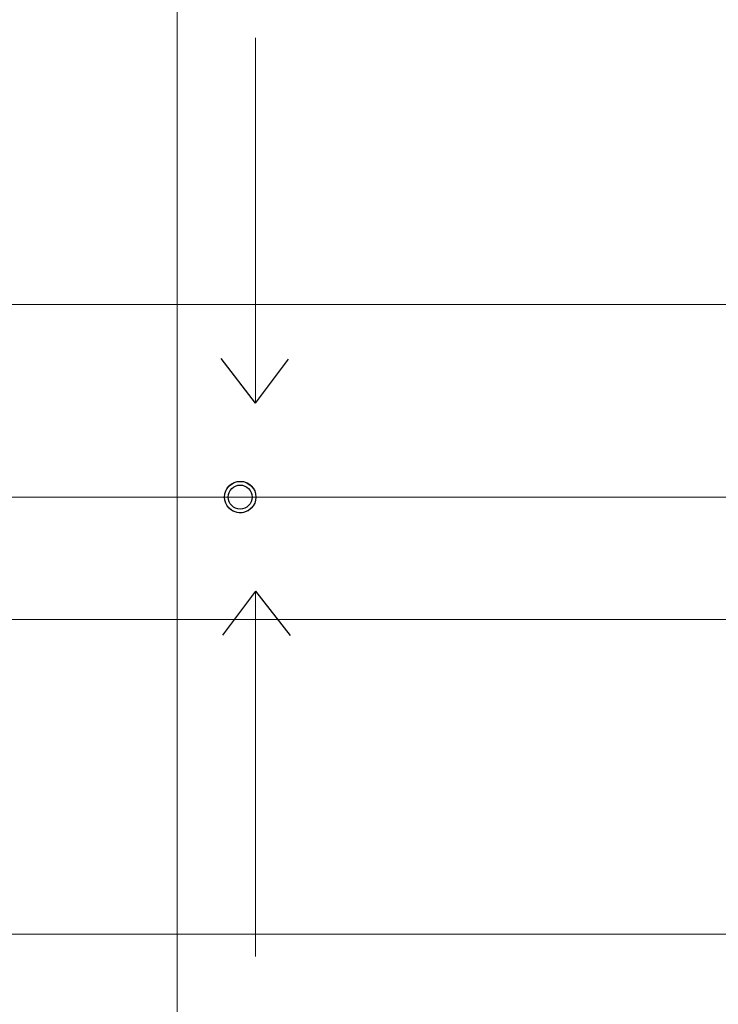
# Model space of a CAD drawing. Header units: millimetres. Extents: x -526411 to -400573, y 47353 to 130199.
# Tile 377 of 543: x -467610 to -459625, y 88436 to 99690. Entities that reach past the tile are written whole.
import ezdxf

# ---------------------------------------------------------------- set-up
doc = ezdxf.new("R2010")
doc.units = ezdxf.units.MM
for name, color, linetype, lineweight in [('01_ALGEMEEN', 7, 'Continuous', 18), ('18_BESTAANDE_CONSTRUCTIE', 7, 'Continuous', 18), ('27_DAKEN', 7, 'Continuous', 18), ('57_GERESERVEERD_INSTALLATEUR', 7, 'Continuous', 18), ('m-pg-03_AI_dwg', 8, 'Continuous', 18)]:
    doc.layers.add(name, color=color, linetype=linetype, lineweight=lineweight)

# ---------------------------------------------------------------- blocks, each defined once
blk = doc.blocks.new('m-pg-03_AI_dwg_block 2551-641520-3e Verdieping - Percelen telling LI')
at = {"layer": '01_ALGEMEEN', "color": 213, "lineweight": 13}
blk.add_line((-254.36, 394.29), (1518.09, 394.29), dxfattribs=at)
blk = doc.blocks.new('m-pg-03_AI_dwg_block 4643-643611-3e Verdieping - Percelen telling LI')
at = {"layer": '18_BESTAANDE_CONSTRUCTIE', "color": 9, "lineweight": 9}
blk.add_line((0.75, -1676.27), (0.75, 731.74), dxfattribs=at)
blk = doc.blocks.new('m-pg-03_AI_dwg_block 4709-643677-3e Verdieping - Percelen telling LI')
at = {"layer": '18_BESTAANDE_CONSTRUCTIE', "color": 9, "lineweight": 9}
blk.add_line((-285.22, 493.47), (1783.88, 493.47), dxfattribs=at)
blk = doc.blocks.new('m-pg-03_AI_dwg_block 4710-643678-3e Verdieping - Percelen telling LI')
at = {"layer": '18_BESTAANDE_CONSTRUCTIE', "color": 9, "lineweight": 9}
blk.add_line((-285.22, 331.36), (1783.88, 331.36), dxfattribs=at)
blk = doc.blocks.new('m-pg-03_AI_dwg_block 4711-643679-3e Verdieping - Percelen telling LI')
at = {"layer": '18_BESTAANDE_CONSTRUCTIE', "color": 9, "lineweight": 9}
blk.add_line((-285.22, 169.25), (1783.88, 169.25), dxfattribs=at)
blk = doc.blocks.new('m-pg-03_AI_dwg_block 4640-643795-3e Verdieping - Percelen telling LI')
for name in ['m-pg-03_AI_dwg_block 4643-643611-3e Verdieping - Percelen telling LI', 'm-pg-03_AI_dwg_block 4709-643677-3e Verdieping - Percelen telling LI', 'm-pg-03_AI_dwg_block 4710-643678-3e Verdieping - Percelen telling LI', 'm-pg-03_AI_dwg_block 4711-643679-3e Verdieping - Percelen telling LI']:
    blk.add_blockref(name, (0, 0))
blk = doc.blocks.new('m-pg-03_AI_dwg_block 7687-646655-3e Verdieping - Percelen telling LI')
at = {"layer": '27_DAKEN', "color": 213, "lineweight": 13}
blk.add_line((41.11, 630.69), (41.11, 442.71), dxfattribs=at)
blk = doc.blocks.new('m-pg-03_AI_dwg_block 7688-646656-3e Verdieping - Percelen telling LI')
at = {"layer": '27_DAKEN', "color": 253, "lineweight": 25}
blk.add_line((41.11, 442.71), (23.35, 465.6), dxfattribs=at)
blk = doc.blocks.new('m-pg-03_AI_dwg_block 7689-646657-3e Verdieping - Percelen telling LI')
at = {"layer": '27_DAKEN', "color": 253, "lineweight": 25}
blk.add_line((41.11, 442.71), (58.08, 465.29), dxfattribs=at)
blk = doc.blocks.new('m-pg-03_AI_dwg_block 7686-646658-3e Verdieping - Percelen telling LI')
for name in ['m-pg-03_AI_dwg_block 7687-646655-3e Verdieping - Percelen telling LI', 'm-pg-03_AI_dwg_block 7688-646656-3e Verdieping - Percelen telling LI', 'm-pg-03_AI_dwg_block 7689-646657-3e Verdieping - Percelen telling LI']:
    blk.add_blockref(name, (0, 0))
blk = doc.blocks.new('m-pg-03_AI_dwg_block 7715-646683-3e Verdieping - Percelen telling LI')
at = {"layer": '27_DAKEN', "color": 213, "lineweight": 13}
blk.add_line((41.11, 157.89), (41.11, 345.87), dxfattribs=at)
blk = doc.blocks.new('m-pg-03_AI_dwg_block 7716-646684-3e Verdieping - Percelen telling LI')
at = {"layer": '27_DAKEN', "color": 253, "lineweight": 25}
blk.add_line((41.11, 345.87), (58.86, 322.98), dxfattribs=at)
blk = doc.blocks.new('m-pg-03_AI_dwg_block 7717-646685-3e Verdieping - Percelen telling LI')
at = {"layer": '27_DAKEN', "color": 253, "lineweight": 25}
blk.add_line((41.11, 345.87), (24.14, 323.29), dxfattribs=at)
blk = doc.blocks.new('m-pg-03_AI_dwg_block 7714-646686-3e Verdieping - Percelen telling LI')
for name in ['m-pg-03_AI_dwg_block 7717-646685-3e Verdieping - Percelen telling LI', 'm-pg-03_AI_dwg_block 7715-646683-3e Verdieping - Percelen telling LI', 'm-pg-03_AI_dwg_block 7716-646684-3e Verdieping - Percelen telling LI']:
    blk.add_blockref(name, (0, 0))
blk = doc.blocks.new('m-pg-03_AI_dwg_block 7796-646764-3e Verdieping - Percelen telling LI')
at = {"layer": '57_GERESERVEERD_INSTALLATEUR', "color": 253, "lineweight": 25}
blk.add_open_spline([(41.3, 394.29), (41.3, 398.76), (37.67, 402.39), (33.2, 402.39), (28.72, 402.39), (25.09, 398.76), (25.09, 394.29), (25.09, 389.81), (28.72, 386.18), (33.2, 386.18), (37.67, 386.18), (41.3, 389.81), (41.3, 394.29)], degree=3, knots=[0, 0, 0, 0, 1, 1, 1, 2, 2, 2, 3, 3, 3, 4, 4, 4, 4], dxfattribs=at)
blk = doc.blocks.new('m-pg-03_AI_dwg_block 7797-646765-3e Verdieping - Percelen telling LI')
at = {"layer": '57_GERESERVEERD_INSTALLATEUR', "color": 133}
for points in [[(41.3, 394.29), (41.3, 394.29), (25.09, 394.29), (25.09, 394.29)], [(25.09, 394.29), (25.09, 394.29), (41.3, 394.29), (41.3, 394.29)]]:
    blk.add_open_spline(points, degree=3, dxfattribs=at)
blk = doc.blocks.new('m-pg-03_AI_dwg_block 7798-646766-3e Verdieping - Percelen telling LI')
at = {"layer": '57_GERESERVEERD_INSTALLATEUR', "color": 133}
blk.add_line((25.09, 394.29), (25.11, 394.81), dxfattribs=at)
at = {"layer": '57_GERESERVEERD_INSTALLATEUR', "color": 133, "flags": 128}
for points in [[(41.29, 393.77), (41.23, 395.36), (40.87, 396.91), (40.21, 398.35), (39.28, 399.64), (38.12, 400.73), (36.77, 401.56), (35.28, 402.12), (33.72, 402.38), (32.13, 402.32), (30.58, 401.96), (29.13, 401.3), (27.84, 400.37), (26.76, 399.21), (25.92, 397.86), (25.37, 396.37), (25.11, 394.81)], [(25.11, 394.81), (25.16, 393.22), (25.53, 391.67), (26.18, 390.23), (27.11, 388.93), (28.27, 387.85), (29.62, 387.01), (31.11, 386.46), (32.68, 386.2), (34.27, 386.25), (35.81, 386.62), (37.26, 387.27), (38.55, 388.2), (39.64, 389.36), (40.47, 390.71), (41.03, 392.2), (41.29, 393.77)]]:
    blk.add_lwpolyline(points, dxfattribs=at)
blk = doc.blocks.new('m-pg-03_AI_dwg_block 7799-646767-3e Verdieping - Percelen telling LI')
at = {"layer": '57_GERESERVEERD_INSTALLATEUR', "color": 253, "lineweight": 25}
blk.add_open_spline([(39.37, 394.29), (39.37, 397.7), (36.61, 400.46), (33.2, 400.46), (29.79, 400.46), (27.03, 397.7), (27.03, 394.29), (27.03, 390.88), (29.79, 388.12), (33.2, 388.12), (36.61, 388.12), (39.37, 390.88), (39.37, 394.29)], degree=3, knots=[0, 0, 0, 0, 1, 1, 1, 2, 2, 2, 3, 3, 3, 4, 4, 4, 4], dxfattribs=at)
blk = doc.blocks.new('m-pg-03_AI_dwg_block 7795-646768-3e Verdieping - Percelen telling LI')
for name in ['m-pg-03_AI_dwg_block 7796-646764-3e Verdieping - Percelen telling LI', 'm-pg-03_AI_dwg_block 7798-646766-3e Verdieping - Percelen telling LI', 'm-pg-03_AI_dwg_block 7799-646767-3e Verdieping - Percelen telling LI', 'm-pg-03_AI_dwg_block 7797-646765-3e Verdieping - Percelen telling LI']:
    blk.add_blockref(name, (0, 0))
blk = doc.blocks.new('m-pg-03_AI_dwg-638970-3e Verdieping - Percelen telling LI')
for name in ['m-pg-03_AI_dwg_block 4640-643795-3e Verdieping - Percelen telling LI', 'm-pg-03_AI_dwg_block 7686-646658-3e Verdieping - Percelen telling LI', 'm-pg-03_AI_dwg_block 7795-646768-3e Verdieping - Percelen telling LI', 'm-pg-03_AI_dwg_block 2551-641520-3e Verdieping - Percelen telling LI', 'm-pg-03_AI_dwg_block 7714-646686-3e Verdieping - Percelen telling LI']:
    blk.add_blockref(name, (0, 0))

msp = doc.modelspace()

# ---------------------------------------------------------------- block references
at = {"layer": 'm-pg-03_AI_dwg', "color": 133, "xscale": 22.2068924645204, "yscale": 22.2068924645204, "zscale": 22.2068924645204}
msp.add_blockref('m-pg-03_AI_dwg-638970-3e Verdieping - Percelen telling LI', (-465827, 85478), dxfattribs=at)

doc.saveas('drawing.dxf')
